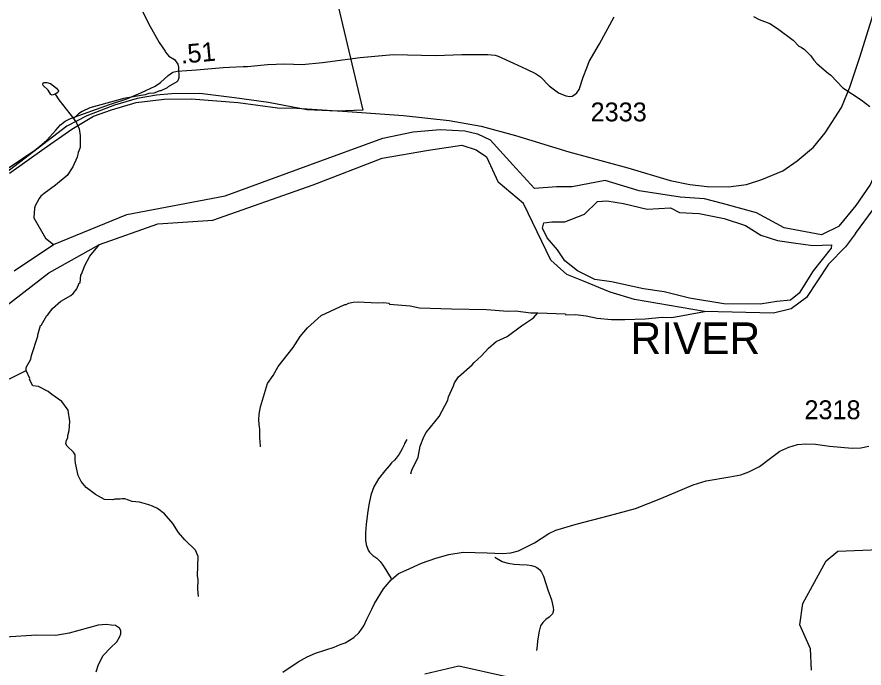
# Model space of a CAD drawing. Extents: x 1248224 to 1454986, y 825081 to 985870.
# Drawn here: x 1382840 to 1388450, y 888830 to 893141 of the extents above; entities that cross this region are included whole.
import ezdxf

# ---------------------------------------------------------------- set-up
doc = ezdxf.new("R2010")
doc.units = 0
for name, color, linetype in [('Exist Boundary Political City Limit New', 7, 'Continuous'), ('Exist Hydrographic Creek Single Shore', 7, 'Continuous'), ('Exist Hydrographic Island Shore', 7, 'Continuous'), ('Exist Hydrographic Misc Water Feature', 7, 'Continuous'), ('Exist Hydrographic River Shore', 7, 'Continuous'), ('Exist Hydrographic River Shore Label', 7, 'Continuous'), ('Exist Railroad Mainline', 7, 'Continuous'), ('Exist Road Non-System Type 51', 7, 'Continuous'), ('Exist Road Secondary Mileage Hundredths English Label', 7, 'Continuous'), ('Exist Road Secondary Type 51 Attributed', 7, 'Continuous'), ('Exist Road Secondary Type 51 Number Label', 7, 'Continuous'), ('Map Preparation Boundary City Limit Buffer Line', 7, 'Continuous')]:
    doc.layers.add(name, color=color, linetype=linetype)

msp = doc.modelspace()

# ---------------------------------------------------------------- linework, layer by layer
at = {"layer": 'Exist Boundary Political City Limit New'}
msp.add_lwpolyline([(1384492, 895212.5), (1385129.9, 892523), (1384961.1, 892516.6), (1384760.2, 892525.1), (1384506.4, 892574.4), (1384281.4, 892604.3), (1384052, 892633), (1383864.5, 892632.1), (1383764.1, 892623.5), (1383636.7, 892601), (1383486.1, 892555.4), (1383303.5, 892486.9), (1383171.2, 892418.3), (1382762.4, 892104.7)], dxfattribs=at)
at = {"layer": 'Exist Hydrographic Creek Single Shore'}
for points in [[(1388101.8, 888815.3), (1388095.8, 888956.6), (1388024.7, 889115.6), (1388043.8, 889256.3), (1388199.7, 889538.8), (1388275.8, 889603), (1388829.8, 889625.4)], [(1385540.7, 888791.3), (1385766.7, 888845.8), (1386082.8, 888773.8)]]:
    msp.add_lwpolyline(points, dxfattribs=at)
at = {"layer": 'Exist Hydrographic Island Shore'}
msp.add_lwpolyline([(1388234.5, 891631.4), (1388232.8, 891608.8), (1388112.9, 891459.2), (1388020.7, 891311.3), (1387963.4, 891266.1), (1387873, 891257.4), (1387761.7, 891238.2), (1387521.8, 891241.7), (1387294.1, 891278.2), (1387127.2, 891320), (1386989.9, 891340.9), (1386777.8, 891387.8), (1386668.3, 891401.8), (1386552.8, 891459.1), (1386467.6, 891525.2), (1386420.7, 891598.2), (1386351.2, 891678.3), (1386319.9, 891742.6), (1386328.6, 891777.4), (1386382.5, 891784.4), (1386467.6, 891784.4), (1386598, 891834.8), (1386684.9, 891918.3), (1386745.8, 891923.5), (1386857, 891904.4), (1387013.5, 891867.9), (1387168.2, 891876.6), (1387229, 891847), (1387358.2, 891840), (1387523.3, 891807), (1387664.1, 891760), (1387766.7, 891695.6), (1387876.2, 891660.8), (1387982.2, 891645.2), (1388110.9, 891627.8), (1388234.5, 891631.4)], dxfattribs=at)
at = {"layer": 'Exist Hydrographic Misc Water Feature'}
for points in [[(1383673.4, 893173.7), (1383711.7, 893096.8), (1383781, 892971.4), (1383821.8, 892914.5), (1383823.6, 892906.5), (1383847, 892880), (1383882.6, 892859.3), (1383906, 892828.7), (1383909.4, 892808.7), (1383911.9, 892736.7), (1383905.4, 892716.9), (1383899.4, 892711), (1383842.6, 892678.2), (1383834.5, 892670.4), (1383794, 892651.4), (1383786, 892651.6), (1383745.7, 892636.4), (1383713.6, 892633.1), (1383690.2, 892625.5), (1383545.1, 892599.6), (1383508.7, 892589.6), (1383323.6, 892539.8), (1383271, 892515), (1383248.7, 892499.4), (1383215.1, 892467.3)], [(1387719, 893144.1), (1387756.5, 893123.3), (1387826, 893097.8), (1387877.3, 893064.7), (1387979.6, 892986.4), (1388018.7, 892947.6), (1388034.6, 892941.2), (1388056.2, 892924.8), (1388097.3, 892882), (1388116.7, 892855.5), (1388140.2, 892831), (1388214.8, 892765.4), (1388230.6, 892755), (1388308.8, 892671.4), (1388431.1, 892590.7), (1388488.1, 892547.5)], [(1383093.4, 892628.8), (1383073.3, 892623.3), (1383065.4, 892627.5), (1383048, 892655.8), (1383014.7, 892686.5), (1383010.9, 892694.6), (1383015.2, 892706.5), (1383039.2, 892706), (1383063, 892699.4), (1383102.4, 892668.6), (1383116, 892650.3), (1383111.7, 892640.4), (1383093.4, 892628.8)], [(1383093.4, 892628.8), (1383116.7, 892592.3), (1383215.1, 892467.3)], [(1383215.1, 892467.3), (1383235.4, 892439.9), (1383252.6, 892399.5), (1383259.5, 892355.4), (1383257.8, 892275.4), (1383245.2, 892243.7), (1383238.4, 892212), (1383210.4, 892148), (1383172.4, 892091.8), (1383096.4, 892027.1), (1383021.3, 891972.8), (1382998.8, 891953.4), (1382986.5, 891937.6), (1382961.4, 891890.2), (1382957.1, 891874.3), (1382951.6, 891810.4), (1383029.8, 891676), (1383082, 891634.7)], [(1382902.1, 890800.4), (1382902.1, 890820.1), (1382931.3, 890875.5), (1382935.9, 890899.4), (1382978.6, 891026.3), (1382977.4, 891035.1), (1382996.2, 891097.9), (1383002.2, 891103), (1383037.7, 891164.9), (1383043.7, 891168.8), (1383074.7, 891210.2), (1383131.7, 891258.9), (1383196.5, 891295.4), (1383212.8, 891309), (1383237.5, 891340.5), (1383252.3, 891378.1), (1383258.4, 891379.9), (1383263.5, 891431.8), (1383268.3, 891436.8), (1383288.8, 891495.2), (1383322.2, 891556.4), (1383386.3, 891635)], [(1384452.9, 890294.3), (1384451.8, 890334.3), (1384448.1, 890350.4), (1384449.4, 890414.2), (1384445.6, 890422.3), (1384442.7, 890470.4), (1384443.6, 890510.3), (1384452.6, 890560.1), (1384500, 890713), (1384537.1, 890766.1), (1384570.5, 890827.3), (1384669.3, 890953.1), (1384714.8, 891024.1), (1384764.1, 891082.9), (1384853.8, 891164.9), (1385011.4, 891237.3), (1385019.4, 891237.2), (1385035.6, 891244.8), (1385067.8, 891252.1), (1385099.9, 891255.4), (1385227.7, 891248.6), (1385267.7, 891249.7), (1385305.6, 891244.9), (1385307.5, 891238.9), (1385443.2, 891227.9), (1385507, 891214.5), (1385718.8, 891207.8), (1385950.8, 891204.7), (1386090.6, 891193.6), (1386142.7, 891194.5), (1386242.3, 891182.3), (1386290.4, 891181.3)], [(1385449.1, 890116.4), (1385455.6, 890140.3), (1385497.6, 890227.2), (1385511.1, 890298.9), (1385534.5, 890360.4), (1385551.1, 890390), (1385637.4, 890495.2), (1385693.7, 890602.7), (1385698.2, 890626.6), (1385731.7, 890697.8), (1385738.2, 890717.6), (1385765.2, 890759), (1385854.8, 890837.1), (1385867.2, 890852.7), (1385916.2, 890897.7), (1385963.2, 890946.9), (1386014.2, 890991.4), (1386087, 891025.8), (1386180.5, 891095.6), (1386261.6, 891147.8), (1386290.4, 891181.3)], [(1386290.4, 891181.3), (1386472.2, 891175.2), (1386474.1, 891169.1), (1386538.1, 891171.7), (1386610, 891162.2), (1386682.1, 891147.2), (1386777.5, 891138.5), (1386865.5, 891136.5), (1387001.5, 891141.6), (1387113.8, 891153), (1387177.8, 891149.7), (1387393.7, 891191.1)], [(1382675.3, 890689.2), (1382902.1, 890800.4)], [(1384043.3, 889303.9), (1384038.4, 889352), (1384039.7, 889415.9), (1384036.3, 889440), (1384041.1, 889567.8), (1384022, 889610.2), (1383951.8, 889678.7), (1383910.5, 889726.6), (1383871.8, 889787.4), (1383817.2, 889850.6), (1383769.9, 889885.6), (1383738.3, 889902.3), (1383714.4, 889910.8), (1383650.9, 889928.2), (1383603, 889933.3), (1383555.3, 889950.3), (1383537.4, 889950.7), (1383523.2, 889947), (1383489.3, 889947.8), (1383475.1, 889944.1), (1383419.2, 889945.3), (1383359.9, 889978.6), (1383299.6, 890024.7), (1383265.8, 890064.6), (1383246.6, 890105), (1383228.4, 890185.4), (1383225, 890209.4), (1383225.6, 890241.4), (1383214, 890259.6), (1383172.9, 890298.5), (1383163.3, 890314.7), (1383167.8, 890338.6), (1383176.1, 890354.4), (1383176.4, 890370.4), (1383185.1, 890402.1), (1383190.4, 890462), (1383180.1, 890538.2), (1383137.3, 890595.1), (1383070.3, 890640.5), (1383046.7, 890661), (1382983.4, 890694.4), (1382945.6, 890699.3), (1382924.4, 890739.8), (1382924.6, 890747.7), (1382902.1, 890800.4)]]:
    msp.add_lwpolyline(points, dxfattribs=at)
at = {"layer": 'Exist Hydrographic River Shore'}
for points in [[(1388392.5, 891706.4), (1388510.7, 891866.4), (1388658.3, 892138.6), (1388767.8, 892415.2), (1388967.6, 892837.2), (1388920.6, 892945), (1388922.4, 893014.6), (1388936.3, 893038.9), (1388965.8, 893058.1), (1389005.8, 893054.6), (1388983.2, 893019.8), (1388965.8, 892965.9), (1388967.6, 892908.5), (1388995.4, 892871.9), (1389028.4, 892871.9)], [(1388285.9, 891754.4), (1388396.9, 891891.7), (1388491.4, 892027.3), (1388658.3, 892396.1), (1388845.9, 892965.9)], [(1382821.7, 891459.5), (1383082, 891634.7), (1383568.8, 891833), (1384220, 891956.6), (1384779.5, 892161.6), (1385264, 892337.7), (1385463.6, 892380.5), (1385642.6, 892396.2), (1385807.4, 892385.7), (1385891.2, 892366.6), (1385973.5, 892327.8), (1386146.4, 892137), (1386267.3, 892005.3)], [(1382698.3, 891175.9), (1383051.3, 891446.8), (1383386.3, 891635), (1383773.9, 891770.4), (1384138.1, 891794.5), (1384802.2, 892030), (1385258.5, 892204.8), (1385566.1, 892258.8), (1385787.5, 892292.3), (1385880.8, 892260.5), (1385949.1, 892214), (1386027.4, 892047)], [(1386930.2, 891269.2), (1386769.7, 891318.3), (1386591.3, 891391), (1386481.1, 891434.8), (1386376.8, 891530.3), (1386194.3, 891906.1), (1386027.4, 892047)], [(1388285.9, 891754.4), (1388168.2, 891697.7), (1387920.8, 891744), (1387737.9, 891843.5), (1387513.6, 891906.1), (1387393.7, 891937.4), (1387232, 891947.8), (1386960.9, 891989.6), (1386736.6, 892057.4), (1386517.6, 892015.7), (1386413.3, 892015.7), (1386267.3, 892005.3)], [(1388392.5, 891706.4), (1388327.4, 891617.7), (1388215.7, 891504.9), (1388070, 891282.7), (1387968.3, 891209.1), (1387851, 891178.7), (1387393.7, 891191.1), (1386930.2, 891269.2)]]:
    msp.add_lwpolyline(points, dxfattribs=at)
at = {"layer": 'Exist Railroad Mainline'}
for points in [[(1385029.7, 892515.6), (1385401, 892487.3), (1385702.7, 892454.2), (1385915, 892416.6), (1386142.8, 892354.6), (1386494.4, 892248.4), (1386884.9, 892142.6), (1387165.8, 892058.5), (1387296.2, 892031.9), (1387411.2, 892018.7), (1387552.8, 892016.4), (1387671.3, 892031.9), (1387773, 892065.1), (1387912.4, 892122.6), (1388007.4, 892189), (1388115.8, 892277.6), (1388193.2, 892372.7), (1388301.6, 892540.9), (1388356.2, 892674.7), (1388424.7, 892880.6), (1388533.1, 893228), (1388576.4, 893444.4)], [(1382791.1, 892107.4), (1383021, 892268.9), (1383204.6, 892397.3), (1383346.1, 892483.6), (1383466.9, 892524.9), (1383630.6, 892573.5), (1383814.1, 892595.7), (1383993.3, 892597.9), (1384305.1, 892573.5), (1384565.4, 892538.2), (1384694.2, 892537.3)], [(1384694.2, 892537.3), (1385029.7, 892515.6)]]:
    msp.add_lwpolyline(points, dxfattribs=at)
at = {"layer": 'Exist Road Non-System Type 51'}
for points in [[(1385422.5, 890344), (1385406, 890316.4), (1385403.8, 890308.4), (1385391.2, 890280.6), (1385380.8, 890260.8), (1385372.5, 890245), (1385352, 890219.4), (1385339.7, 890205.6), (1385321.3, 890188), (1385304.9, 890168.3), (1385276.2, 890134.9), (1385235, 890083.7), (1385203.9, 890030.2), (1385184.8, 889974.8), (1385169.5, 889911.1), (1385162.3, 889853.2), (1385152.6, 889781.3), (1385147.6, 889727.4), (1385148.5, 889677.3), (1385153.9, 889647.2), (1385165.2, 889611), (1385174.9, 889596.8), (1385196.5, 889576.1), (1385224.2, 889557.6), (1385245.7, 889535.1), (1385259.4, 889516.8), (1385272.8, 889498.5), (1385290.2, 889468.2), (1385319.4, 889423.6)], [(1386004.8, 889563.5), (1386054.3, 889536.4), (1386090.1, 889523.7), (1386132, 889516.7), (1386168, 889515.9), (1386219.9, 889512.9), (1386247.9, 889508.3), (1386269.8, 889501.9), (1386283.6, 889495.6), (1386301.2, 889483.2), (1386314.8, 889465), (1386326.3, 889438.7), (1386356.5, 889348.1), (1386381.2, 889281.5), (1386392.2, 889231.3), (1386393.8, 889213.2), (1386387.3, 889189.3), (1386364.7, 889167.8), (1386342.4, 889152.2), (1386323.9, 889130.6), (1386307.5, 889108.9), (1386298.8, 889075), (1386287.5, 889011.2), (1386284.8, 888977.3), (1386280.2, 888947.3)], [(1383363.9, 888805), (1383380.6, 888853.8), (1383411.1, 888912.8), (1383459.7, 888963), (1383500.8, 889002.9), (1383520.6, 889038.3), (1383528.2, 889057.5), (1383528.2, 889079.7), (1383518.3, 889094.5), (1383492.5, 889110.7), (1383465.1, 889113.7), (1383431.6, 889118.1), (1383378.3, 889113.7), (1383250.5, 889079.7), (1383186.6, 889060.5), (1383096.9, 889045.7), (1382972.1, 889047.2), (1382761.4, 889033.9)]]:
    msp.add_lwpolyline(points, dxfattribs=at)
at = {"layer": 'Exist Road Secondary Type 51 Attributed'}
for points in [[(1384863.5, 892839.5), (1385112.9, 892871.5), (1385332, 892891.8), (1385614.6, 892884.3), (1385785.7, 892890.9), (1385958.8, 892890.9), (1386006.5, 892887), (1386026.9, 892880.4), (1386127.7, 892834.1), (1386215.7, 892794.4), (1386274.3, 892766.6), (1386308.3, 892744.2), (1386365.6, 892684.7), (1386425.5, 892637.1), (1386474.6, 892617.2), (1386501.9, 892613.3), (1386516.8, 892615.9), (1386534.6, 892626.5), (1386548.2, 892638.4), (1386564.5, 892659.5), (1386589.1, 892741.5), (1386613.6, 892803.7), (1386630.6, 892844.7), (1386698.8, 892962.3), (1386794.2, 893142.2)], [(1382775.4, 892134.7), (1382878, 892203.3), (1382957.7, 892257.6), (1382991.1, 892284.1), (1383038.8, 892325), (1383097.4, 892391.1), (1383128.8, 892426.8), (1383158.8, 892450.6), (1383194.2, 892469.1), (1383452.5, 892560.4), (1383566.9, 892598.7), (1383659.6, 892637.1), (1383755, 892683.3), (1383790.5, 892707.1), (1383842.2, 892752.1), (1383872.2, 892774.6), (1383902.2, 892782.5), (1384029.6, 892790.5), (1384205.4, 892806.3), (1384248, 892808.4), (1384339, 892812.9), (1384367.6, 892812.9), (1384498.5, 892826), (1384614.8, 892831.1), (1384729.5, 892826), (1384863.5, 892839.5)], [(1385207.9, 889257.7), (1385268.2, 889354.2), (1385319, 889413.9), (1385367.7, 889456), (1385418.6, 889478.1), (1385520.3, 889524.6), (1385613.2, 889557.8), (1385699.4, 889582.1), (1385794.5, 889597.6), (1385953.8, 889593.2), (1386055.5, 889588.8), (1386110.8, 889593.2), (1386161.6, 889606.5), (1386267.8, 889659.6), (1386362.9, 889721.6), (1386409.3, 889743.7), (1386544.2, 889783.5), (1386764.7, 889840.6), (1386937.2, 889887.1), (1387105.2, 889953.5), (1387318.8, 890043.4), (1387405, 890070), (1387562, 890096.6), (1387635, 890109.8), (1387688.1, 890129.8), (1387756.7, 890165.2), (1387829.6, 890220.5), (1387891.6, 890264.8), (1387951.3, 890291.3), (1388008.8, 890309), (1388064.1, 890313.5), (1388128.2, 890311.2), (1388221.1, 890298), (1388372.3, 890286.7), (1388429.8, 890289), (1388482.8, 890300)], [(1384600, 888802), (1384701.5, 888872), (1384761.7, 888904.4), (1384817, 888927.7), (1384885.2, 888950.4), (1384941.7, 888969.3), (1384981.8, 888985.2), (1385013.7, 888997.1), (1385071.2, 889032.5), (1385106.5, 889065.7), (1385137.5, 889110), (1385157.6, 889152.8), (1385191.2, 889220), (1385207.9, 889257.7)]]:
    msp.add_lwpolyline(points, dxfattribs=at)
at = {"layer": 'Map Preparation Boundary City Limit Buffer Line'}
msp.add_lwpolyline([(1384492, 895212.5), (1385129.9, 892523), (1384961.1, 892516.6), (1384760.2, 892525.1), (1384506.4, 892574.4), (1384281.4, 892604.3), (1384052, 892633), (1383864.5, 892632.1), (1383764.1, 892623.5), (1383636.7, 892601), (1383486.1, 892555.4), (1383303.5, 892486.9), (1383171.2, 892418.3), (1382762.4, 892104.7)], dxfattribs=at)

# ---------------------------------------------------------------- texts
at = {"layer": 'Exist Hydrographic River Shore Label'}
msp.add_text('RIVER', height=210, dxfattribs=at).set_placement((1386904.4, 890908.3))
at = {"layer": 'Exist Road Secondary Mileage Hundredths English Label'}
msp.add_text('.51', height=125, rotation=5.1573, dxfattribs=at).set_placement((1383928.6, 892830.7))
at = {"layer": 'Exist Road Secondary Type 51 Number Label'}
for s, p in [('2333', (1386639.2, 892449.2)), ('2318', (1388055.3, 890477.4))]:
    msp.add_text(s, height=125, dxfattribs=at).set_placement(p)

doc.saveas('drawing.dxf')
